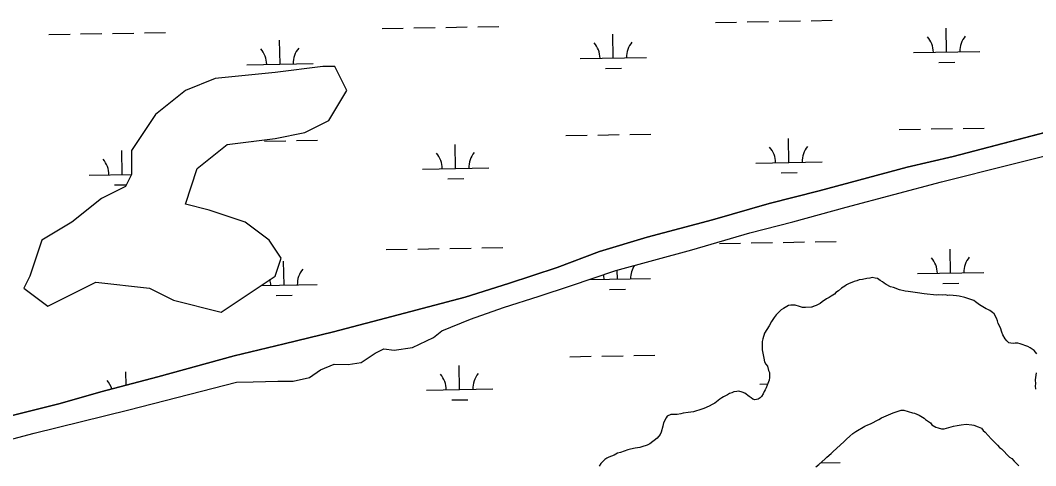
# Model space of a CAD drawing. Extents: x 3957609 to 3995875, y 234277 to 260273.
# Drawn here: x 3969934 to 3971463, y 256404 to 257074 of the extents above; entities that cross this region are included whole.
import ezdxf

# ---------------------------------------------------------------- set-up
doc = ezdxf.new("R2010")
doc.units = 0
doc.layers.add('V-TOPO-SHOR', color=7, linetype='Continuous')
doc.layers.add('V-WETL-SWMP', color=7, linetype='Continuous')

msp = doc.modelspace()

# ---------------------------------------------------------------- linework, layer by layer
at = {"layer": 'V-TOPO-SHOR'}
for p, q in [((3970389.946, 257004.647), (3970317.927, 256995.639)), ((3970407.951, 257004.647), (3970389.946, 257004.647)), ((3970425.956, 256968.614), (3970407.951, 257004.647)), ((3970227.904, 256986.63), (3970182.892, 256968.614)), ((3970317.927, 256995.639), (3970227.904, 256986.63)), ((3970182.892, 256968.614), (3970137.88, 256932.58)), ((3970398.949, 256923.571), (3970425.956, 256968.614)), ((3970137.88, 256932.58), (3970101.871, 256878.529)), ((3970362.939, 256905.554), (3970398.949, 256923.571)), ((3970245.909, 256887.537), (3970317.927, 256896.546)), ((3970317.927, 256896.546), (3970362.939, 256905.554)), ((3970101.871, 256878.529), (3970101.871, 256842.495)), ((3970200.897, 256851.504), (3970245.909, 256887.537)), ((3970182.892, 256797.453), (3970200.897, 256851.504)), ((3970101.871, 256842.495), (3970092.869, 256824.478)), ((3970092.869, 256824.478), (3970056.859, 256806.461)), ((3970056.859, 256806.461), (3970011.847, 256770.428)), ((3970218.901, 256788.444), (3970182.892, 256797.453)), ((3970272.916, 256770.428), (3970218.901, 256788.444)), ((3970011.847, 256770.428), (3969966.836, 256743.402)), ((3970308.925, 256743.402), (3970272.916, 256770.428)), ((3969966.836, 256743.402), (3969948.831, 256689.351)), ((3970326.93, 256716.377), (3970308.925, 256743.402)), ((3970317.927, 256689.351), (3970326.93, 256716.377)), ((3969948.831, 256689.351), (3969939.829, 256671.335)), ((3969975.838, 256644.309), (3970047.857, 256680.343)), ((3970047.857, 256680.343), (3970128.878, 256671.335)), ((3970236.906, 256635.301), (3970317.927, 256689.351)), ((3969939.829, 256671.335), (3969975.838, 256644.309)), ((3970128.878, 256671.335), (3970164.887, 256653.318)), ((3970164.887, 256653.318), (3970236.906, 256635.301))]:
    msp.add_line(p, q, dxfattribs=at)
for points in [[(3969809.264, 256452.607), (3969858.541, 256464.559), (3969914.13, 256477.711), (3969994.551, 256498.021), (3970055.651, 256515.132), (3970141.194, 256537.824), (3970256.3, 256569.658), (3970331.599, 256587.59), (3970405.714, 256605.521), (3970503.479, 256631.004), (3970604.003, 256657.675), (3970669.432, 256678.345), (3970742.745, 256702.584), (3970806.196, 256726.406), (3970878.328, 256748.274), (3970976.487, 256774.153), (3971061.631, 256798.815), (3971137.323, 256817.538), (3971269.775, 256853.359), (3971338.766, 256869.305), (3971513.403, 256915.09)], [(3969833.707, 256421.006), (3969955.213, 256452.959), (3970097.528, 256488.41), (3970224.863, 256520.67), (3970259.947, 256529.827), (3970285.193, 256530.281), (3970321.875, 256531.553), (3970345.146, 256531.61), (3970369.591, 256536.798), (3970386.526, 256548.279), (3970407.016, 256557.006), (3970427.924, 256556.266), (3970447.64, 256559.471), (3970468.513, 256573.326), (3970481.907, 256580.066), (3970497.296, 256578.131), (3970524.899, 256582.143), (3970556.42, 256597.208), (3970569.019, 256607.1), (3970612.367, 256624.561), (3970662.029, 256642.036), (3970715.633, 256659.522), (3970762.932, 256674.626), (3970831.118, 256698.066), (3970945.435, 256729.109), (3971032.551, 256754.566), (3971097.598, 256770.897), (3971177.619, 256793.179), (3971321.507, 256831.397), (3971528.867, 256883.571)], [(3971249.238, 256672.341), (3971244.503, 256673.512), (3971238.183, 256677.047), (3971235.023, 256679.011), (3971232.651, 256680.979), (3971229.096, 256682.941), (3971225.145, 256685.694), (3971221.592, 256686.474), (3971216.857, 256687.252), (3971213.308, 256686.453), (3971208.97, 256686.048), (3971202.269, 256684.455), (3971197.538, 256683.656), (3971193.989, 256682.464), (3971189.653, 256681.27), (3971186.499, 256680.078), (3971182.166, 256678.096), (3971178.225, 256676.508), (3971175.864, 256674.53), (3971170.744, 256671.362), (3971166.412, 256667.407), (3971162.476, 256664.636), (3971160.115, 256662.265), (3971155.388, 256659.096), (3971152.238, 256657.118), (3971148.298, 256655.135), (3971141.603, 256650.779), (3971138.846, 256648.406), (3971132.543, 256645.235), (3971129.786, 256644.046), (3971125.844, 256642.852), (3971116.773, 256642.041), (3971112.038, 256642.424), (3971107.696, 256643.597), (3971100.985, 256645.948), (3971094.28, 256645.932), (3971091.126, 256645.135), (3971083.64, 256640.779), (3971079.7, 256638.797), (3971074.586, 256633.261), (3971072.225, 256631.282), (3971069.474, 256626.937), (3971065.149, 256621.01), (3971061.614, 256614.69), (3971054.936, 256603.628), (3971052.195, 256594.945), (3971051.415, 256590.998), (3971051.446, 256578.77), (3971053.842, 256566.154), (3971055.038, 256560.633), (3971057.021, 256557.087), (3971059.394, 256553.938), (3971060.988, 256547.63), (3971062.179, 256544.478), (3971062.583, 256540.533), (3971062.591, 256536.984), (3971061.813, 256533.038), (3971059.069, 256525.536), (3971057.107, 256521.587), (3971055.929, 256518.427), (3971054.358, 256515.663), (3971052.789, 256512.109), (3971050.432, 256508.159), (3971048.071, 256506.18), (3971045.314, 256504.202), (3971040.188, 256503.401), (3971037.03, 256504.181), (3971034.658, 256506.148), (3971031.498, 256508.114), (3971025.174, 256513.225), (3971021.226, 256514.794), (3971016.095, 256516.361), (3971012.939, 256515.957), (3971008.604, 256515.159), (3971005.843, 256513.969), (3971002.298, 256512.777), (3970999.146, 256510.797), (3970993.236, 256508.021), (3970990.479, 256506.436), (3970987.722, 256504.063), (3970979.848, 256498.521), (3970975.91, 256496.145), (3970971.576, 256493.767), (3970963.3, 256490.198), (3970955.81, 256487.814), (3970952.659, 256486.622), (3970947.928, 256485.428), (3970943.985, 256484.627), (3970940.041, 256484.224), (3970932.154, 256483.022), (3970929, 256482.225), (3970923.481, 256481.422), (3970918.353, 256481.412), (3970914.015, 256481.006), (3970908.498, 256478.627), (3970906.531, 256476.255), (3970903.001, 256468.751), (3970901.829, 256463.621), (3970899.089, 256454.54), (3970897.52, 256450.987), (3970893.195, 256445.453)], [(3971464.855, 256572.669), (3971460.898, 256577.393), (3971454.972, 256581.717), (3971451.416, 256583.681), (3971439.968, 256587.599), (3971436.021, 256588.377), (3971432.47, 256588.764), (3971429.316, 256587.967), (3971425.765, 256588.352), (3971422.607, 256589.135), (3971419.84, 256591.889), (3971417.071, 256595.039), (3971413.506, 256600.945), (3971412.312, 256605.281), (3971409.93, 256611.589), (3971406.76, 256618.286), (3971405.566, 256622.226), (3971403.978, 256626.169), (3971400.413, 256632.47), (3971398.039, 256634.832), (3971394.089, 256637.584), (3971391.324, 256639.155), (3971388.559, 256640.333), (3971378.684, 256646.225), (3971372.757, 256650.943), (3971369.992, 256652.514), (3971367.227, 256653.692), (3971356.567, 256657.216), (3971347.886, 256659.168), (3971343.939, 256659.553), (3971338.809, 256660.329), (3971334.074, 256660.712), (3971330.92, 256660.311), (3971327.369, 256661.089), (3971322.636, 256660.683), (3971317.508, 256661.066), (3971313.959, 256660.663), (3971295.019, 256662.59), (3971285.153, 256664.145), (3971270.949, 256666.082), (3971266.609, 256666.86), (3971257.925, 256668.812), (3971249.238, 256672.341)], [(3971463.405, 256519.412), (3971463, 256524.145), (3971463.387, 256527.301), (3971462.977, 256533.613), (3971464.134, 256543.872)], [(3971132.342, 256402.246), (3971136.671, 256405.808), (3971146.119, 256414.51), (3971148.478, 256416.881), (3971155.171, 256422.419), (3971158.321, 256425.583), (3971174.457, 256440.216), (3971178.391, 256444.171), (3971183.509, 256448.523), (3971187.839, 256452.478), (3971192.17, 256455.644), (3971205.957, 256463.566), (3971210.293, 256465.548), (3971214.233, 256467.135), (3971226.841, 256473.478), (3971231.172, 256476.251), (3971248.511, 256483.787), (3971251.665, 256484.582), (3971254.423, 256485.772), (3971260.729, 256487.761), (3971264.673, 256487.771), (3971277.701, 256483.857), (3971280.859, 256483.077), (3971287.57, 256480.33), (3971295.076, 256475.616), (3971297.448, 256473.65), (3971304.56, 256468.538), (3971306.934, 256465.784), (3971312.861, 256462.247), (3971316.412, 256461.071), (3971321.149, 256459.9), (3971325.489, 256459.912), (3971339.286, 256463.494), (3971344.806, 256464.692), (3971350.718, 256465.888), (3971358.212, 256466.697), (3971366.891, 256465.929), (3971370.049, 256465.147), (3971376.76, 256462.795), (3971381.5, 256460.44), (3971384.268, 256457.293), (3971387.037, 256454.538), (3971396.133, 256444.697), (3971405.623, 256435.254), (3971408.787, 256431.711), (3971411.554, 256429.352), (3971423.811, 256417.152), (3971426.973, 256414.792), (3971430.533, 256410.856), (3971433.697, 256408.104), (3971437.65, 256404.167)], [(3970893.195, 256445.453), (3970882.171, 256437.144), (3970878.23, 256435.162), (3970870.347, 256432.383), (3970867.194, 256431.584), (3970860.095, 256430.779), (3970852.999, 256429.184), (3970849.056, 256427.992), (3970838.022, 256424.021), (3970833.686, 256422.827), (3970828.564, 256420.052), (3970820.286, 256417.271), (3970817.532, 256415.292), (3970814.38, 256413.312), (3970808.477, 256407.381), (3970805.727, 256403.43)]]:
    msp.add_lwpolyline(points, dxfattribs=at)
at = {"layer": 'V-WETL-SWMP'}
for p, q in [((3970479.039, 257061.978), (3970511.034, 257062.56)), ((3970527.031, 257062.851), (3970559.026, 257063.433)), ((3970575.023, 257063.723), (3970607.018, 257064.305)), ((3970623.015, 257064.596), (3970655.01, 257065.178)), ((3970980.864, 257071.103), (3971012.859, 257071.685)), ((3971028.856, 257071.976), (3971060.851, 257072.557)), ((3971076.848, 257072.848), (3971108.843, 257073.43)), ((3971124.84, 257073.721), (3971156.835, 257074.303)), ((3971329.045, 257026.684), (3971328.391, 257062.678)), ((3969977.214, 257052.853), (3970009.209, 257053.435)), ((3970025.206, 257053.726), (3970057.201, 257054.308)), ((3970073.198, 257054.599), (3970105.193, 257055.181)), ((3970121.19, 257055.471), (3970153.185, 257056.053)), ((3970827.22, 257017.559), (3970826.566, 257053.553)), ((3970325.395, 257008.434), (3970324.741, 257044.428)), ((3970777.228, 257016.65), (3970877.212, 257018.468)), ((3971279.053, 257025.775), (3971379.037, 257027.593)), ((3970275.403, 257007.525), (3970375.387, 257009.343)), ((3970389.946, 257004.647), (3970317.927, 256995.639)), ((3970407.951, 257004.647), (3970389.946, 257004.647)), ((3970425.956, 256968.614), (3970407.951, 257004.647)), ((3970815.503, 257001.912), (3970839.499, 257002.349)), ((3971317.328, 257011.037), (3971341.324, 257011.473)), ((3970227.904, 256986.63), (3970182.892, 256968.614)), ((3970317.927, 256995.639), (3970227.904, 256986.63)), ((3970182.892, 256968.614), (3970137.88, 256932.58)), ((3970398.949, 256923.571), (3970425.956, 256968.614)), ((3970137.88, 256932.58), (3970101.871, 256878.529)), ((3970362.939, 256905.554), (3970398.949, 256923.571)), ((3971257.748, 256909.936), (3971289.743, 256910.518)), ((3971305.74, 256910.809), (3971337.735, 256911.39)), ((3971513.403, 256915.09), (3971338.767, 256869.305)), ((3971353.732, 256911.681), (3971385.727, 256912.263)), ((3970245.909, 256887.537), (3970317.927, 256896.546)), ((3970283.329, 256892.218), (3970286.092, 256892.268)), ((3970302.09, 256892.559), (3970334.084, 256893.141)), ((3970317.927, 256896.546), (3970362.939, 256905.554)), ((3970350.082, 256893.432), (3970382.077, 256894.014)), ((3970755.923, 256900.811), (3970787.917, 256901.393)), ((3970803.915, 256901.684), (3970835.91, 256902.266)), ((3970851.907, 256902.557), (3970883.902, 256903.138)), ((3971091.556, 256860.477), (3971090.901, 256896.471)), ((3970087.905, 256842.227), (3970087.251, 256878.221)), ((3970101.871, 256878.529), (3970101.871, 256842.495)), ((3970200.897, 256851.504), (3970245.909, 256887.537)), ((3970589.73, 256851.352), (3970589.076, 256887.346)), ((3971041.564, 256859.567), (3971141.547, 256861.386)), ((3971338.767, 256869.305), (3971269.775, 256853.359)), ((3970182.892, 256797.453), (3970200.897, 256851.504)), ((3970539.739, 256850.443), (3970639.722, 256852.261)), ((3971269.775, 256853.359), (3971137.323, 256817.538)), ((3970037.914, 256841.318), (3970101.864, 256842.481)), ((3970101.871, 256842.495), (3970092.869, 256824.478)), ((3970578.013, 256835.705), (3970602.009, 256836.141)), ((3971079.838, 256844.83), (3971103.834, 256845.266)), ((3970092.869, 256824.478), (3970056.859, 256806.461)), ((3970076.188, 256826.58), (3970094.082, 256826.906)), ((3971137.323, 256817.538), (3971061.631, 256798.815)), ((3970056.859, 256806.461), (3970011.847, 256770.428)), ((3970218.901, 256788.444), (3970182.892, 256797.453)), ((3970272.916, 256770.428), (3970218.901, 256788.444)), ((3971061.631, 256798.815), (3970976.487, 256774.152)), ((3970011.847, 256770.428), (3969966.836, 256743.402)), ((3970308.925, 256743.402), (3970272.916, 256770.428)), ((3970976.487, 256774.152), (3970878.329, 256748.275)), ((3969966.836, 256743.402), (3969948.831, 256689.351)), ((3970326.93, 256716.377), (3970308.925, 256743.402)), ((3970878.329, 256748.275), (3970806.195, 256726.405)), ((3970986.912, 256738.483), (3971018.907, 256739.065)), ((3971034.904, 256739.356), (3971066.899, 256739.937)), ((3971082.896, 256740.228), (3971114.891, 256740.81)), ((3971130.888, 256741.101), (3971162.883, 256741.683)), ((3970485.087, 256729.358), (3970517.082, 256729.94)), ((3970533.079, 256730.231), (3970565.074, 256730.813)), ((3970581.071, 256731.103), (3970613.066, 256731.685)), ((3970629.063, 256731.976), (3970661.058, 256732.558)), ((3970806.195, 256726.405), (3970742.744, 256702.584)), ((3971335.093, 256694.064), (3971334.439, 256730.058)), ((3970317.927, 256689.351), (3970326.93, 256716.377)), ((3970331.443, 256675.814), (3970330.789, 256711.808)), ((3970742.744, 256702.584), (3970669.433, 256678.345)), ((3970833.268, 256684.939), (3970833.02, 256698.582)), ((3971285.101, 256693.155), (3971385.085, 256694.973)), ((3969948.831, 256689.351), (3969939.829, 256671.335)), ((3969975.838, 256644.309), (3970047.857, 256680.343)), ((3970047.857, 256680.343), (3970128.878, 256671.335)), ((3970236.906, 256635.301), (3970317.927, 256689.351)), ((3970669.433, 256678.345), (3970604.003, 256657.675)), ((3970790.679, 256684.165), (3970883.26, 256685.848)), ((3971323.376, 256678.417), (3971347.372, 256678.853)), ((3969939.829, 256671.335), (3969975.838, 256644.309)), ((3970128.878, 256671.335), (3970164.887, 256653.318)), ((3970296.688, 256675.182), (3970381.435, 256676.723)), ((3970821.551, 256669.292), (3970845.547, 256669.729)), ((3970164.887, 256653.318), (3970236.906, 256635.301)), ((3970319.726, 256660.167), (3970343.722, 256660.604)), ((3970604.003, 256657.675), (3970503.479, 256631.003)), ((3970503.479, 256631.003), (3970405.714, 256605.521)), ((3970405.714, 256605.521), (3970331.599, 256587.591)), ((3970331.599, 256587.591), (3970256.3, 256569.658)), ((3970256.3, 256569.658), (3970141.194, 256537.823)), ((3970761.971, 256568.191), (3970793.965, 256568.773)), ((3970809.963, 256569.064), (3970841.958, 256569.646)), ((3970857.955, 256569.937), (3970889.95, 256570.519)), ((3970093.67, 256525.217), (3970093.299, 256545.601)), ((3970595.778, 256518.732), (3970595.124, 256554.726)), ((3970141.194, 256537.823), (3970055.651, 256515.132)), ((3971047.612, 256526.948), (3971059.665, 256527.167)), ((3970055.651, 256515.132), (3969994.551, 256498.022)), ((3970545.787, 256517.823), (3970645.77, 256519.641)), ((3969994.551, 256498.022), (3969914.13, 256477.711)), ((3970584.061, 256503.085), (3970608.057, 256503.522)), ((3971139.627, 256408.53), (3971168.931, 256409.063))]:
    msp.add_line(p, q, dxfattribs=at)
for points in [[(3969833.707, 256421.006), (3969955.213, 256452.959), (3970097.529, 256488.41), (3970224.862, 256520.669), (3970259.947, 256529.827), (3970285.192, 256530.282), (3970321.874, 256531.554), (3970345.147, 256531.611), (3970369.591, 256536.798), (3970386.525, 256548.278), (3970407.016, 256557.006), (3970427.925, 256556.267), (3970447.64, 256559.471), (3970468.513, 256573.327), (3970481.908, 256580.066), (3970497.297, 256578.131), (3970524.9, 256582.142), (3970556.42, 256597.208), (3970569.019, 256607.1), (3970612.368, 256624.561), (3970662.028, 256642.037), (3970715.633, 256659.523), (3970762.932, 256674.627), (3970831.117, 256698.065), (3970945.436, 256729.11), (3971032.551, 256754.566), (3971097.598, 256770.896), (3971177.62, 256793.179), (3971321.507, 256831.396), (3971528.868, 256883.572)], [(3971257.925, 256668.811), (3971249.238, 256672.341), (3971244.502, 256673.512), (3971238.182, 256677.047), (3971235.022, 256679.012), (3971232.65, 256680.979), (3971229.095, 256682.942), (3971225.144, 256685.694), (3971221.592, 256686.474), (3971216.856, 256687.252), (3971213.308, 256686.454), (3971208.97, 256686.049), (3971202.268, 256684.455), (3971197.537, 256683.655), (3971193.989, 256682.463), (3971189.653, 256681.269), (3971186.5, 256680.078), (3971182.166, 256678.095), (3971178.225, 256676.508), (3971175.863, 256674.53), (3971170.743, 256671.362), (3971166.413, 256667.407), (3971162.476, 256664.636), (3971160.115, 256662.264), (3971155.389, 256659.096), (3971152.238, 256657.117), (3971148.298, 256655.135), (3971141.603, 256650.779), (3971138.847, 256648.406), (3971132.543, 256645.235), (3971129.785, 256644.045), (3971125.843, 256642.852), (3971116.773, 256642.041), (3971112.038, 256642.424), (3971107.696, 256643.597), (3971100.985, 256645.948), (3971094.279, 256645.932), (3971091.125, 256645.135), (3971083.641, 256640.778), (3971079.701, 256638.796), (3971074.587, 256633.261), (3971072.225, 256631.283), (3971069.474, 256626.937), (3971065.149, 256621.01), (3971061.614, 256614.69), (3971054.935, 256603.629), (3971052.195, 256594.944), (3971051.416, 256590.998), (3971051.445, 256578.77), (3971053.843, 256566.153), (3971055.039, 256560.633), (3971057.02, 256557.088), (3971059.394, 256553.938), (3971060.988, 256547.63), (3971062.179, 256544.478), (3971062.583, 256540.534), (3971062.591, 256536.984), (3971061.812, 256533.037), (3971059.069, 256525.536), (3971057.106, 256521.587), (3971055.93, 256518.428), (3971054.359, 256515.663), (3971052.79, 256512.109), (3971050.433, 256508.159), (3971048.071, 256506.181), (3971045.314, 256504.202), (3971040.188, 256503.401), (3971037.031, 256504.182), (3971034.659, 256506.148), (3971031.499, 256508.113), (3971025.175, 256513.226), (3971021.226, 256514.794), (3971016.095, 256516.36), (3971012.94, 256515.957), (3971008.603, 256515.158), (3971005.844, 256513.968), (3971002.297, 256512.776), (3970999.146, 256510.796), (3970993.236, 256508.021), (3970990.479, 256506.436), (3970987.723, 256504.063), (3970979.847, 256498.521), (3970975.909, 256496.145), (3970971.575, 256493.768), (3970963.3, 256490.198), (3970955.811, 256487.813), (3970952.658, 256486.622), (3970947.928, 256485.427), (3970943.985, 256484.628), (3970940.041, 256484.224), (3970932.155, 256483.022), (3970929.001, 256482.225), (3970923.481, 256481.423), (3970918.353, 256481.411), (3970914.015, 256481.006), (3970908.498, 256478.626), (3970906.532, 256476.254), (3970903, 256468.751), (3970901.829, 256463.62), (3970899.089, 256454.541), (3970897.52, 256450.987)], [(3971464.855, 256572.669), (3971460.899, 256577.393), (3971454.971, 256581.717), (3971451.416, 256583.681), (3971439.967, 256587.598), (3971436.021, 256588.377), (3971432.47, 256588.763), (3971429.316, 256587.967), (3971425.765, 256588.353), (3971422.607, 256589.134), (3971419.84, 256591.889), (3971417.071, 256595.038), (3971413.506, 256600.946), (3971412.312, 256605.282), (3971409.93, 256611.588), (3971406.759, 256618.286), (3971405.566, 256622.227), (3971403.978, 256626.168), (3971400.413, 256632.471), (3971398.04, 256634.832), (3971394.089, 256637.584), (3971391.324, 256639.155), (3971388.56, 256640.332), (3971378.684, 256646.225), (3971372.756, 256650.944), (3971369.991, 256652.515), (3971367.227, 256653.692), (3971356.568, 256657.216), (3971347.885, 256659.167), (3971343.94, 256659.552), (3971338.81, 256660.329), (3971334.075, 256660.712), (3971330.921, 256660.31), (3971327.369, 256661.09), (3971322.636, 256660.684), (3971317.507, 256661.066), (3971313.958, 256660.663), (3971295.019, 256662.59), (3971285.154, 256664.144), (3971270.949, 256666.082), (3971266.608, 256666.86), (3971257.925, 256668.811)], [(3971463.405, 256519.413), (3971463, 256524.146), (3971463.386, 256527.302), (3971462.977, 256533.613), (3971464.135, 256543.871)], [(3971132.342, 256402.247), (3971136.672, 256405.808), (3971146.118, 256414.509), (3971148.479, 256416.881), (3971155.172, 256422.42), (3971158.32, 256425.583), (3971174.457, 256440.217), (3971178.392, 256444.171), (3971183.51, 256448.523), (3971187.839, 256452.478), (3971192.171, 256455.644), (3971205.958, 256463.566), (3971210.292, 256465.549), (3971214.233, 256467.136), (3971226.84, 256473.478), (3971231.173, 256476.25), (3971248.511, 256483.787), (3971251.664, 256484.583), (3971254.423, 256485.773), (3971260.729, 256487.761), (3971264.674, 256487.77), (3971277.701, 256483.857), (3971280.858, 256483.076), (3971287.571, 256480.331), (3971295.077, 256475.616), (3971297.448, 256473.649), (3971304.561, 256468.538), (3971306.934, 256465.783), (3971312.86, 256462.247), (3971316.413, 256461.072), (3971321.149, 256459.9), (3971325.488, 256459.911), (3971339.286, 256463.494), (3971344.805, 256464.691), (3971350.719, 256465.889), (3971358.212, 256466.696), (3971366.892, 256465.928), (3971370.05, 256465.146), (3971376.761, 256462.796), (3971381.5, 256460.441), (3971384.269, 256457.292), (3971387.037, 256454.537), (3971396.133, 256444.697), (3971405.623, 256435.253), (3971408.787, 256431.711), (3971411.554, 256429.351), (3971423.812, 256417.152), (3971426.974, 256414.793), (3971430.533, 256410.857), (3971433.696, 256408.103), (3971437.65, 256404.168)], [(3970897.52, 256450.987), (3970893.194, 256445.454), (3970882.17, 256437.144), (3970878.23, 256435.162), (3970870.347, 256432.382), (3970867.194, 256431.585), (3970860.095, 256430.779), (3970852.999, 256429.184), (3970849.057, 256427.991), (3970838.022, 256424.02), (3970833.686, 256422.826), (3970828.564, 256420.052), (3970820.287, 256417.271), (3970817.531, 256415.292), (3970814.38, 256413.312), (3970808.477, 256407.381), (3970805.726, 256403.43)]]:
    msp.add_lwpolyline(points, dxfattribs=at)
for centre, start, end in [((3971273.803, 257026.154), 0.269879, 41.813537), ((3971384.27, 257028.163), 140.269876, 181.813534), ((3970270.153, 257007.905), 0.269879, 41.813537), ((3970380.62, 257009.913), 140.269876, 181.813534), ((3970771.978, 257017.029), 0.269879, 41.813537), ((3970882.445, 257019.038), 140.269876, 181.813534), ((3971036.313, 256859.947), 0.269879, 41.813537), ((3971146.781, 256861.956), 140.269876, 181.813534), ((3970032.663, 256841.697), 0.269879, 41.813537), ((3970534.488, 256850.822), 0.269879, 41.813537), ((3970644.956, 256852.831), 140.269876, 181.813534), ((3971279.851, 256693.534), 0.269879, 41.813537), ((3971390.318, 256695.543), 140.269876, 181.813534), ((3970386.668, 256677.293), 140.269876, 181.813534), ((3970888.493, 256686.418), 146.989854, 181.813534), ((3970276.201, 256675.284), 0.269879, 14.742933), ((3970778.026, 256684.409), 0.269879, 11.889394), ((3970540.536, 256518.202), 0.269879, 41.813537), ((3970651.004, 256520.211), 140.269876, 181.813534), ((3970038.711, 256509.077), 17.309662, 41.813537), ((3970149.179, 256511.086), 140.269876, 142.548925)]:
    msp.add_arc(centre, 35.246, start, end, dxfattribs=at)

doc.saveas('drawing.dxf')
